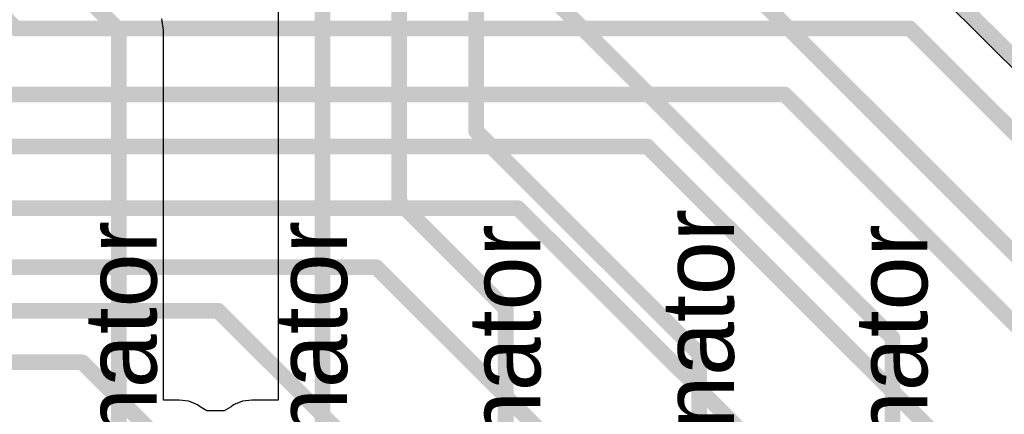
# Model space of a CAD drawing. Header units: millimetres. Extents: x 138 to 555, y 26 to 334.
# Tile 601 of 656: x 345.53 to 353.67, y 215.98 to 219.25. Entities that reach past the tile are written whole.
import ezdxf

# ---------------------------------------------------------------- set-up
doc = ezdxf.new("R2010")
doc.units = ezdxf.units.MM
for name, color, linetype in [('BottomLayer', 5, 'Continuous'), ('Mechanical27', 56, 'Continuous'), ('TopLayer', 1, 'Continuous')]:
    doc.layers.add(name, color=color, linetype=linetype)

msp = doc.modelspace()

# ---------------------------------------------------------------- linework, layer by layer
at = {"layer": 'BottomLayer'}
msp.add_line((359.0737, 213.5181), (353.1503, 219.4415), dxfattribs=at)
at = {"layer": 'BottomLayer', "const_width": 0.13}
for points in [[(337.6767, 226.9988), (345.4943, 219.1812)], [(345.4943, 219.1812), (352.89, 219.1812)], [(352.89, 219.1812), (359.1486, 212.9225)], [(345.4596, 218.6342), (351.8544, 218.6342)], [(351.8544, 218.6342), (357.5627, 212.9259)], [(345.341, 218.2036), (350.7172, 218.2036)], [(350.7172, 218.2036), (356.043, 212.8778)], [(344.9799, 217.6915), (349.6491, 217.6915)], [(349.6491, 217.6915), (354.392, 212.9486)], [(340.3319, 217.2027), (348.4758, 217.2027)], [(348.4758, 217.2027), (352.7758, 212.9026)], [(339.7937, 216.8419), (347.1678, 216.8419)], [(347.1678, 216.8419), (351.1136, 212.8961)], [(339.3636, 216.415), (346.0442, 216.415)], [(346.0442, 216.415), (349.55, 212.9092)]]:
    msp.add_lwpolyline(points, dxfattribs=at)
at = {"layer": 'BottomLayer', "const_width": 0.065}
for points in [[(345.4618, 219.1812, 1), (345.5268, 219.1812, 1)], [(345.4618, 219.1812, 1), (345.5268, 219.1812, 1)], [(352.8575, 219.1812, 1), (352.9225, 219.1812, 1)], [(352.8575, 219.1812, 1), (352.9225, 219.1812, 1)], [(351.8219, 218.6342, 1), (351.8869, 218.6342, 1)], [(351.8219, 218.6342, 1), (351.8869, 218.6342, 1)], [(350.6847, 218.2036, 1), (350.7497, 218.2036, 1)], [(350.6847, 218.2036, 1), (350.7497, 218.2036, 1)], [(349.6166, 217.6915, 1), (349.6816, 217.6915, 1)], [(349.6166, 217.6915, 1), (349.6816, 217.6915, 1)], [(348.4433, 217.2027, 1), (348.5083, 217.2027, 1)], [(348.4433, 217.2027, 1), (348.5083, 217.2027, 1)], [(347.1353, 216.8419, 1), (347.2003, 216.8419, 1)], [(347.1353, 216.8419, 1), (347.2003, 216.8419, 1)], [(346.0117, 216.415, 1), (346.0767, 216.415, 1)], [(346.0117, 216.415, 1), (346.0767, 216.415, 1)]]:
    msp.add_lwpolyline(points, format="xyb", close=True, dxfattribs=at)
at = {"layer": 'TopLayer'}
for p, q in [((347.6633, 230.4088), (347.6633, 216.1018)), ((346.7148, 219.166), (346.7022, 219.2612)), ((346.7148, 216.1018), (346.7148, 219.166)), ((346.8466, 216.1018), (346.7148, 216.1018)), ((346.925, 216.0915), (346.8466, 216.1018)), ((346.9979, 216.0613), (346.925, 216.0915)), ((347.3683, 216.0915), (347.2954, 216.0613)), ((347.4467, 216.1018), (347.3683, 216.0915)), ((347.6633, 216.1018), (347.4467, 216.1018)), ((347.0184, 216.0456), (346.9979, 216.0613)), ((347.075, 216.0132), (347.0184, 216.0456)), ((347.2183, 216.0132), (347.075, 216.0132)), ((347.2749, 216.0456), (347.2183, 216.0132)), ((347.2954, 216.0613), (347.2749, 216.0456))]:
    msp.add_line(p, q, dxfattribs=at)
at = {"layer": 'TopLayer', "const_width": 0.13}
for points in [[(348.0315, 215.284), (348.0315, 230.5613)], [(348.6665, 217.7399), (348.6665, 230.5532)], [(349.3015, 218.3301), (349.3015, 230.5101)], [(340.0441, 225.4685), (346.3466, 219.166)], [(351.2061, 221.4811), (355.9467, 216.7406)], [(350.5916, 220.4761), (354.3466, 216.7211)], [(349.937, 219.4267), (352.7466, 216.6171)], [(346.3466, 215.1992), (346.3466, 219.166)], [(349.3015, 218.3301), (351.1466, 216.4849)], [(348.6665, 217.7399), (349.5466, 216.8598)], [(349.5466, 215.1993), (349.5466, 216.8598)], [(352.7466, 215.1993), (352.7466, 216.6171)], [(351.1466, 215.1993), (351.1466, 216.4849)]]:
    msp.add_lwpolyline(points, dxfattribs=at)
at = {"layer": 'TopLayer', "const_width": 0.065}
for points in [[(346.3141, 219.166, 1), (346.3791, 219.166, 1)], [(346.3141, 219.166, 1), (346.3791, 219.166, 1)], [(349.269, 218.3301, 1), (349.334, 218.3301, 1)], [(349.269, 218.3301, 1), (349.334, 218.3301, 1)], [(348.634, 217.7399, 1), (348.699, 217.7399, 1)], [(348.634, 217.7399, 1), (348.699, 217.7399, 1)], [(349.5141, 216.8598, 1), (349.5791, 216.8598, 1)], [(349.5141, 216.8598, 1), (349.5791, 216.8598, 1)], [(352.7141, 216.6171, 1), (352.7791, 216.6171, 1)], [(352.7141, 216.6171, 1), (352.7791, 216.6171, 1)], [(351.1141, 216.4849, 1), (351.1791, 216.4849, 1)], [(351.1141, 216.4849, 1), (351.1791, 216.4849, 1)]]:
    msp.add_lwpolyline(points, format="xyb", close=True, dxfattribs=at)

# ---------------------------------------------------------------- texts
at = {"layer": 'Mechanical27'}
for p in [(351.4344, 213.7156), (346.6592, 213.614), (348.234, 213.614), (349.8342, 213.5886), (353.0346, 213.5886)]:
    msp.add_text('.designator', height=0.599999, rotation=90, dxfattribs=at).set_placement(p)

doc.saveas('drawing.dxf')
